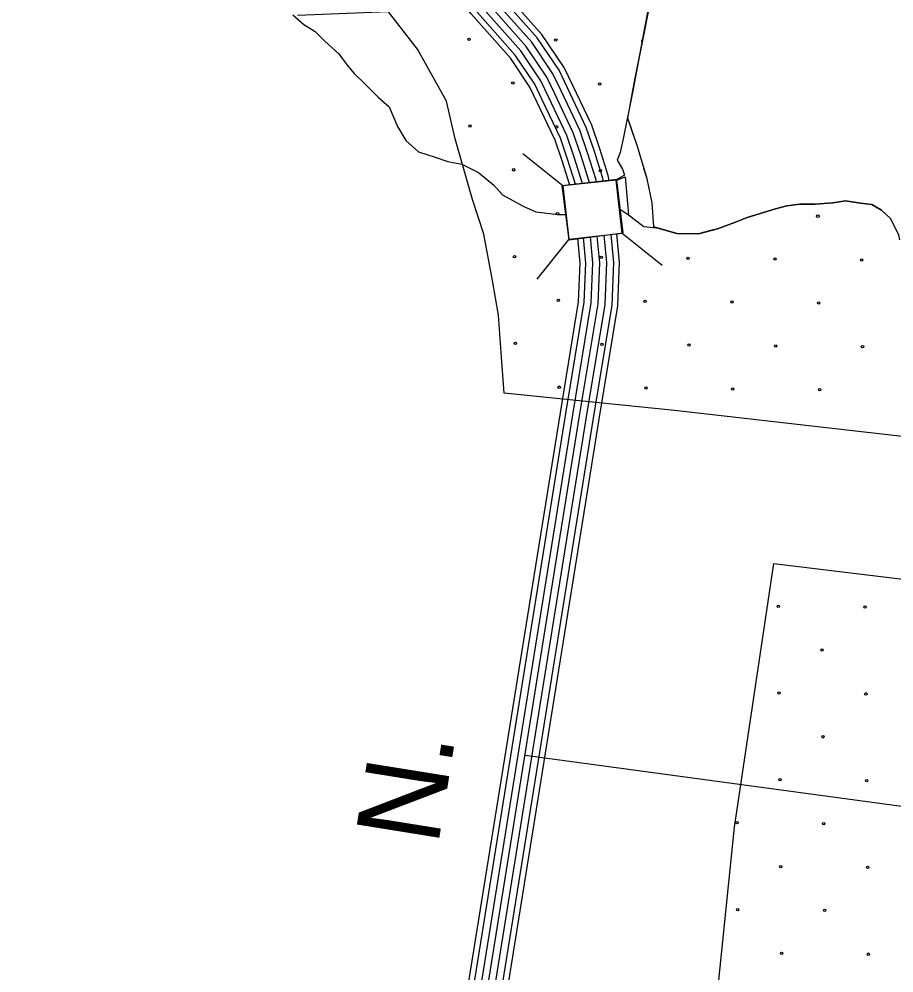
# Model space of a CAD drawing. Extents: x 1788175 to 1969470, y 584502 to 738744.
# Drawn here: x 1815130 to 1819007, y 671798 to 676025 of the extents above; entities that cross this region are included whole.
import ezdxf

# ---------------------------------------------------------------- set-up
doc = ezdxf.new("R2010")
doc.units = 0
for name, color, linetype in [('DESIGN - EROSION CONTROL - Devices', 7, 'Continuous'), ('DESIGN - ROW - Right-of-Way and Easement Labels', 7, 'Continuous'), ('DESIGN - SCRATCH - User 1', 7, 'Continuous'), ('DESIGN - TRANSPORTATION - Text', 7, 'Continuous'), ('SURVEY - CONTROL with Text', 7, 'Continuous'), ('SURVEY - DRAINAGE - Area Shapes', 7, 'Continuous'), ('SURVEY - DRAINAGE - Storm Sewer', 7, 'Continuous'), ('SURVEY - VEGETATION - Features with Text', 7, 'Continuous')]:
    doc.layers.add(name, color=color, linetype=linetype)

msp = doc.modelspace()

# ---------------------------------------------------------------- linework, layer by layer
at = {"layer": 'DESIGN - EROSION CONTROL - Devices'}
for centre in [(1817123.9, 675935.5), (1817508.5, 675931.8), (1817318.1, 675741.4), (1817702.6, 675737.7), (1817127.7, 675551), (1817512.2, 675547.3), (1817321.8, 675356.8), (1817706.4, 675353.1), (1817516, 675162.7), (1818669.6, 675151.5), (1817325.5, 674972.3), (1817710.1, 674968.6), (1818094.6, 674964.8), (1818479.2, 674961.1), (1818863.8, 674957.4), (1817519.7, 674778.1), (1817904.2, 674774.4), (1818288.8, 674770.7), (1818673.3, 674766.9), (1817329.3, 674587.7), (1817713.8, 674584), (1818098.4, 674580.3), (1818482.9, 674576.5), (1818867.5, 674572.8), (1817523.4, 674393.6), (1817908, 674389.9), (1818292.5, 674386.1), (1818677.1, 674382.4), (1818494.1, 673422.9), (1818878.7, 673419.1), (1818688.3, 673228.7), (1818497.9, 673038.3), (1818882.4, 673034.6), (1818692, 672844.2), (1818501.6, 672653.8), (1818886.2, 672650), (1818311.2, 672463.4), (1818695.7, 672459.6), (1818505.3, 672269.2), (1818889.9, 672265.5), (1818314.9, 672078.8), (1818699.5, 672075.1), (1818509.1, 671884.7), (1818893.6, 671880.9)]:
    msp.add_circle(centre, 5.28, dxfattribs=at)
msp.add_arc((1817893, 675928.1), 5.28, 102.5337, 236.3646, dxfattribs=at)
at = {"layer": 'DESIGN - SCRATCH - User 1'}
for points in [[(1818030.7, 676670.6), (1817951.9, 676255.3), (1817848.5, 675700.2), (1817808.4, 675501.3), (1817793.2, 675433.7), (1817781.1, 675399.9), (1817803.7, 675359.3), (1817813.4, 675332.5), (1817778.3, 675314.6), (1817535.2, 675286.3), (1817565.6, 675046.9), (1817806.8, 675077.3), (1817779.3, 675311.3), (1817816.3, 675325.5), (1817830.7, 675158.1), (1817898.6, 675106.1), (1817953.9, 675100.3)], [(1819241.9, 673518.5), (1819354.3, 674139.4), (1818034.7, 674291), (1817279.5, 674367.8), (1817266.7, 674547), (1817253.9, 674713.4), (1817228.3, 674867), (1817189.9, 675071.8), (1817138.7, 675225.4), (1817061.9, 675494.2), (1817023.5, 675660.6), (1816895.5, 675891), (1816767.5, 676057.4), (1816364.3, 676041.4)], [(1817953.9, 675100.3), (1817956.6, 675100), (1818044.5, 675074), (1818140.4, 675073.8), (1818224.4, 675095.7), (1818304.4, 675125.6), (1818356.5, 675145.5), (1818482.5, 675183.3), (1818532.5, 675197.3), (1818590.5, 675205.2), (1818658.4, 675205.1), (1818736.4, 675211), (1818792.4, 675218.9), (1818858.3, 675208.9), (1818908.3, 675202.8), (1818952.3, 675178.8), (1818992.2, 675140.8), (1819028, 675066.8)], [(1818300.6, 672443.4), (1818474.6, 673612.9), (1819241.9, 673518.5)], [(1819561.1, 669956.7), (1818571.4, 669840.6), (1818128.1, 669758.1), (1818527.9, 671616.6), (1818223.1, 671693.8), (1818300.6, 672443.4)]]:
    msp.add_lwpolyline(points, dxfattribs=at)
at = {"layer": 'DESIGN - TRANSPORTATION - Text'}
for points in [[(1816343, 676043.9), (1816392.6, 676000.5), (1816442.1, 675969.6), (1816485.4, 675926.3), (1816547.3, 675870.5), (1816584.5, 675821), (1816615.4, 675783.9), (1816665, 675734.4), (1816720.7, 675678.6), (1816770.2, 675635.3), (1816807.3, 675548.6), (1816844.5, 675486.7), (1816900.2, 675437.2), (1816974.5, 675412.5), (1817030.2, 675393.9), (1817092.1, 675381.5), (1817166.4, 675344.4), (1817234.5, 675288.6), (1817271.6, 675245.3), (1817364.5, 675195.8), (1817420.2, 675171), (1817519.2, 675158.6), (1817553.8, 675158.6)], [(1817790.1, 675183.5), (1817830.7, 675158.1), (1817898.6, 675106.1), (1817956.6, 675100), (1818044.5, 675074), (1818140.4, 675073.8), (1818224.4, 675095.7), (1818304.4, 675125.6), (1818356.5, 675145.5), (1818482.5, 675183.3), (1818532.5, 675197.3), (1818590.5, 675205.2), (1818658.4, 675205.1), (1818736.4, 675211), (1818792.4, 675218.9), (1818858.3, 675208.9), (1818908.3, 675202.8), (1818952.3, 675178.8), (1818992.2, 675140.8), (1819028, 675066.8)]]:
    msp.add_lwpolyline(points, dxfattribs=at)
at = {"layer": 'SURVEY - CONTROL with Text'}
for points in [[(1817570.8, 675288.9), (1817537.3, 675396.1), (1817505.6, 675488.3), (1817426.4, 675655.7), (1817393.5, 675723.9), (1817308.6, 675850), (1817131.7, 676049.6), (1816949.9, 676276.5), (1816119.8, 677251.1), (1815449.6, 678053.7), (1815249.9, 678347.6), (1815180.9, 678499.6), (1815141, 678631.8), (1815134.3, 678710.4), (1815130.1, 678803), (1815233.2, 679435.6), (1815264.1, 679671.7)], [(1817595.7, 675291.7), (1817595.3, 675293.6), (1817560.8, 675403.8), (1817528.6, 675497.7), (1817448.7, 675666.4), (1817415, 675736.2), (1817328.2, 675865.2), (1817150.6, 676065.5), (1816969, 676292.3), (1816138.7, 677267), (1815469.3, 678068.6), (1815271.6, 678359.7), (1815204.1, 678508.3), (1815165.4, 678636.4), (1815159, 678712), (1815154.9, 678801.6), (1815257.7, 679432), (1815287.1, 679657.4)], [(1817626.6, 675295.1), (1817625.3, 675301.4), (1817590.3, 675413.4), (1817557.3, 675509.4), (1817476.7, 675679.7), (1817441.9, 675751.7), (1817352.8, 675884.2), (1817174.3, 676085.5), (1816992.9, 676312), (1816162.4, 677287), (1815494.1, 678087.3), (1815298.7, 678374.9), (1815233.2, 678519.2), (1815196, 678642.3), (1815189.9, 678714.1), (1815186, 678799.8), (1815288.3, 679427.5), (1815316.7, 679644.6)], [(1817657.6, 675298.6), (1817655.4, 675309.1), (1817619.7, 675423.1), (1817586.1, 675521.1), (1817504.6, 675693.1), (1817468.9, 675767.1), (1817377.3, 675903.2), (1817198, 676105.5), (1817016.8, 676331.8), (1816186.1, 677307), (1815518.9, 678105.9), (1815325.8, 678390.2), (1815262.3, 678530.2), (1815226.7, 678648.1), (1815220.9, 678716.1), (1815217.1, 678798), (1815319, 679423), (1815347.1, 679637.9)], [(1817688.5, 675302), (1817685.4, 675316.9), (1817649.2, 675432.8), (1817614.8, 675532.8), (1817532.6, 675706.5), (1817495.8, 675782.6), (1817401.9, 675922.2), (1817221.7, 676125.5), (1817040.7, 676351.5), (1816209.8, 677327), (1815543.6, 678124.6), (1815353, 678405.4), (1815291.4, 678541.1), (1815257.3, 678654), (1815251.8, 678718.1), (1815248.2, 678796.2), (1815349.7, 679418.5), (1815378.3, 679637.7)], [(1817719.4, 675305.4), (1817715.5, 675324.7), (1817678.7, 675442.4), (1817643.6, 675544.5), (1817560.6, 675719.9), (1817522.8, 675798.1), (1817426.5, 675941.3), (1817245.4, 676145.5), (1817064.6, 676371.2), (1816233.5, 677347), (1815568.4, 678143.3), (1815380.1, 678420.6), (1815320.4, 678552), (1815287.9, 678659.9), (1815282.8, 678720.1), (1815279.4, 678794.4), (1815380.4, 679414), (1815410.5, 679644.5)], [(1817745.1, 675308.3), (1817740.4, 675331.2), (1817703.1, 675450.5), (1817667.4, 675554.2), (1817583.8, 675731), (1817545.1, 675810.9), (1817446.8, 675957), (1817265.1, 676162.1), (1817084.4, 676387.6), (1816253.2, 677363.5), (1815589, 678158.8), (1815402.6, 678433.2), (1815344.6, 678561.1), (1815313.3, 678664.7), (1815308.4, 678721.8), (1815305.2, 678792.9), (1815405.8, 679410.2), (1815437.9, 679655.9)], [(1817151.5, 671389.1), (1817614.2, 674266.5), (1817695.7, 674763.7), (1817703.4, 674945.1), (1817692.4, 675063.4)], [(1817182.1, 671384.1), (1817644.8, 674261.5), (1817726.6, 674760.5), (1817734.5, 674945.9), (1817723.2, 675066.8)], [(1817212.7, 671379.1), (1817675.4, 674256.5), (1817757.5, 674757.3), (1817765.5, 674946.7), (1817754, 675070.2)], [(1817238, 671375), (1817700.8, 674252.4), (1817783.1, 674754.7), (1817791.3, 674947.3), (1817779.6, 675073)], [(1817065.9, 671403), (1817528.6, 674280.4), (1817609.3, 674772.5), (1817616.5, 674942.9), (1817606.2, 675053.8)], [(1817090.3, 671399), (1817553, 674276.4), (1817633.9, 674770), (1817641.3, 674943.5), (1817630.7, 675056.5)], [(1817120.9, 671394.1), (1817583.6, 674271.4), (1817664.8, 674766.8), (1817672.4, 674944.3), (1817661.6, 675059.9)]]:
    msp.add_lwpolyline(points, dxfattribs=at)
at = {"layer": 'SURVEY - DRAINAGE - Area Shapes'}
msp.add_lwpolyline([(1817372.4, 672762.8), (1819085, 672530.3)], dxfattribs=at)
at = {"layer": 'SURVEY - DRAINAGE - Storm Sewer'}
for p, q in [((1817539.7, 675285.5), (1817362.4, 675427.4)), ((1817802.1, 675075.6), (1817979.4, 674933.7)), ((1817565.9, 675049.3), (1817424, 674872))]:
    msp.add_line(p, q, dxfattribs=at)
msp.add_lwpolyline([(1817802.1, 675075.6), (1817775.9, 675311.7), (1817539.7, 675285.5), (1817565.9, 675049.3)], close=True, dxfattribs=at)
at = {"layer": 'SURVEY - VEGETATION - Features with Text'}
for points in [[(1817943.3, 675104), (1817936.2, 675211.2), (1817912.9, 675316.8), (1817870, 675460.1), (1817827, 675585.5), (1817848.5, 675700.2), (1817927.6, 676100.8), (1817951.9, 676255.3), (1818030.7, 676670.6)], [(1817860.8, 675762.5), (1817911.9, 676021.5)], [(1817854.1, 675506.3), (1817827, 675585.5), (1817848.5, 675700.2), (1817860.8, 675762.5)], [(1817943.3, 675104), (1817936.2, 675211.2), (1817912.9, 675316.8), (1817899, 675363.1)], [(1819028, 675066.8), (1818992.2, 675140.8), (1818952.3, 675178.8), (1818908.3, 675202.8), (1818858.3, 675208.9), (1818792.4, 675218.9), (1818736.4, 675211), (1818658.4, 675205.1), (1818590.5, 675205.2), (1818532.5, 675197.3), (1818482.5, 675183.3), (1818356.5, 675145.5), (1818304.4, 675125.6), (1818224.4, 675095.7), (1818140.4, 675073.8), (1818044.5, 675074), (1817943.3, 675104)], [(1818852.6, 675209.7), (1818792.4, 675218.9), (1818736.4, 675211), (1818658.4, 675205.1), (1818590.5, 675205.2), (1818590.1, 675205.1)], [(1819032.5, 675046.8), (1819028, 675066.8), (1818992.2, 675140.8), (1818952.3, 675178.8), (1818908.3, 675202.8), (1818858.3, 675208.9), (1818852.6, 675209.7)], [(1818444.3, 675171.9), (1818356.5, 675145.5), (1818304.4, 675125.6), (1818224.4, 675095.7), (1818194.2, 675087.8)], [(1818194.2, 675087.8), (1818140.4, 675073.8), (1818044.5, 675074), (1817943.3, 675104)]]:
    msp.add_lwpolyline(points, dxfattribs=at)

# ---------------------------------------------------------------- texts
at = {"layer": 'DESIGN - ROW - Right-of-Way and Easement Labels'}
msp.add_text('N.', height=370, rotation=80.8645, dxfattribs=at).set_placement((1816986, 672356.7))

doc.saveas('drawing.dxf')
